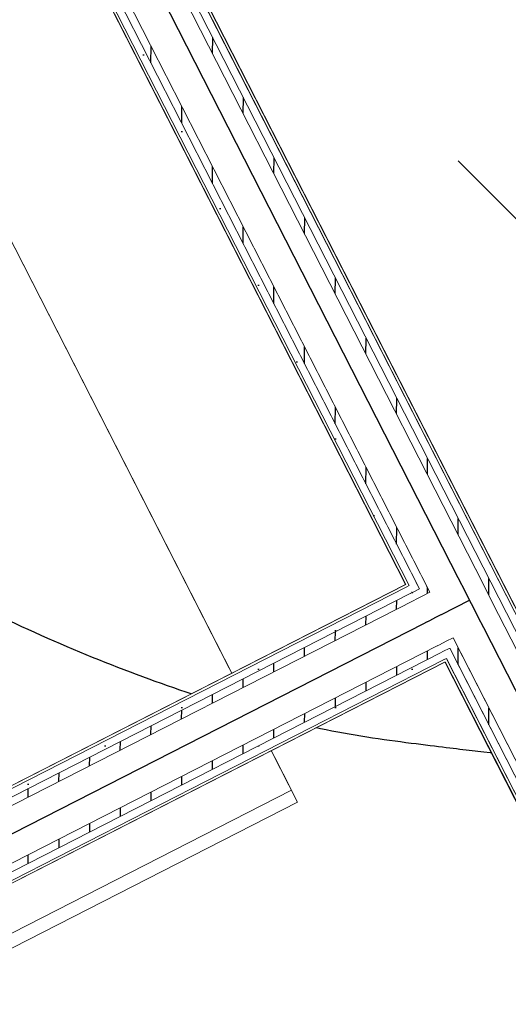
# Model space of a CAD drawing. Header units: metres. Extents: x 538891 to 1080079, y 6588829 to 13178720.
# Tile 670 of 1056: x 539895.883 to 539896.838, y 6589217.12 to 6589219.044. Entities that reach past the tile are written whole.
import ezdxf

# ---------------------------------------------------------------- set-up
doc = ezdxf.new("R2010")
doc.units = ezdxf.units.M
doc.header["$LTSCALE"] = 0.4
for name, pattern in [('DASHED', [52.916667, 26.458333, -26.458333]), ('Hidden Line', [48.902778, 35.277778, -13.625]), ('KOLVIK', [3.125, 0.625, -2.5])]:
    doc.linetypes.add(name, pattern=pattern)
for name, color, linetype in [('AR', 7, 'Continuous'), ('DENDRO', 7, 'Continuous'), ('GEO', 7, 'Continuous'), ('KINO_GRID', 7, 'Continuous'), ('KINO_TAIMESTIK', 7, 'Continuous')]:
    doc.layers.add(name, color=color, linetype=linetype)
pattern_1 = [(0, (0, 0), (0, 0.075), [1e-05, -0.07499])]
pattern_2 = [(90, (0, 0), (-0.06, 0), [])]

msp = doc.modelspace()

# ---------------------------------------------------------------- linework, layer by layer
at = {"layer": 'AR', "color": 250, "linetype": 'Continuous', "lineweight": 9, "true_color": 0x333333, "flags": 128}
msp.add_lwpolyline([(539893.5949, 6589194.9504), (539899.8386, 6589198.1372), (539891.2747, 6589214.9149), (539896.4144, 6589217.5383), (539894.0855, 6589222.1013), (539894.4239, 6589222.274), (539910.3228, 6589230.3888)], dxfattribs=at)
msp.add_lwpolyline([(539893.5949, 6589194.9504), (539899.8386, 6589198.1372), (539891.2747, 6589214.9149), (539896.4144, 6589217.5383), (539894.0855, 6589222.1013), (539894.4239, 6589222.274), (539910.3228, 6589230.3888)], dxfattribs=at)
msp.add_lwpolyline([(539893.5949, 6589194.9504), (539899.8386, 6589198.1372), (539891.2747, 6589214.9149), (539896.4144, 6589217.5383), (539894.0855, 6589222.1013), (539894.4239, 6589222.274), (539910.3228, 6589230.3888)], dxfattribs=at)
msp.add_lwpolyline([(539893.5949, 6589194.9504), (539899.8386, 6589198.1372), (539891.2747, 6589214.9149), (539896.4144, 6589217.5383), (539894.0855, 6589222.1013), (539894.4239, 6589222.274), (539910.3228, 6589230.3888)], dxfattribs=at)
msp.add_lwpolyline([(539893.5949, 6589194.9504), (539899.8386, 6589198.1372), (539891.2747, 6589214.9149), (539896.4144, 6589217.5383), (539894.0855, 6589222.1013), (539894.4239, 6589222.274), (539910.3228, 6589230.3888)], dxfattribs=at)
msp.add_lwpolyline([(539893.5949, 6589194.9504), (539899.8386, 6589198.1372), (539891.2747, 6589214.9149), (539896.4144, 6589217.5383), (539894.0855, 6589222.1013), (539894.4239, 6589222.274), (539910.3228, 6589230.3888)], dxfattribs=at)
at = {"layer": 'AR', "color": 253, "linetype": 'Continuous', "lineweight": 25, "true_color": 0xacaca6, "flags": 128}
for points in [[(539894.4417, 6589222.2424), (539891.3497, 6589220.6642), (539893.5455, 6589216.3622), (539896.6375, 6589217.9404)], [(539896.7148, 6589217.789), (539893.6228, 6589216.2108), (539894.7275, 6589214.0464), (539897.8195, 6589215.6246), (539896.9194, 6589217.3882)]]:
    msp.add_lwpolyline(points, close=True, dxfattribs=at)
at = {"layer": 'AR', "color": 7, "linetype": 'Continuous', "lineweight": 9, "flags": 128}
for points in [[(539894.4417, 6589222.2424), (539891.3497, 6589220.6642), (539893.5455, 6589216.3622), (539896.6375, 6589217.9404)], [(539897.306, 6589219.608), (539896.2518, 6589219.07), (539897.0003, 6589217.6035), (539898.0545, 6589218.1415)], [(539896.7148, 6589217.789), (539893.6228, 6589216.2108), (539894.7275, 6589214.0464), (539897.8195, 6589215.6246), (539896.9194, 6589217.3882)]]:
    msp.add_lwpolyline(points, close=True, dxfattribs=at)
at = {"layer": 'AR', "color": 7, "linetype": 'Hidden Line', "lineweight": 9, "flags": 128}
msp.add_lwpolyline([(539891.2871, 6589214.8918), (539896.4264, 6589217.5149), (539894.0974, 6589222.0779), (539893.6342, 6589221.8415), (539888.9581, 6589219.4548)], close=True, dxfattribs=at)
at = {"layer": 'AR', "color": 253, "linetype": 'Continuous', "lineweight": 25, "true_color": 0xa3b799, "flags": 128}
msp.add_lwpolyline([(539897.306, 6589219.608), (539896.2518, 6589219.07), (539897.0003, 6589217.6035), (539898.0545, 6589218.1415)], close=True, dxfattribs=at)
at = {"layer": 'DENDRO', "color": 82, "linetype": 'Continuous', "lineweight": 25, "true_color": 0x33cc00}
msp.add_open_spline([(539896.6663, 6589224.4293), (539896.6395, 6589224.426), (539896.6126, 6589224.4226), (539896.1098, 6589224.3544), (539895.0521, 6589223.8198), (539894.3427, 6589222.9377), (539893.9903, 6589222.1836), (539893.8203, 6589221.3073), (539893.8766, 6589220.3868), (539894.1593, 6589219.5194), (539894.8775, 6589218.4187), (539896.1184, 6589217.7018), (539897.0745, 6589217.5717), (539897.5175, 6589217.6135), (539897.9589, 6589217.6797), (539898.86, 6589218.0382), (539899.617, 6589218.7907), (539900.036, 6589219.4652), (539900.3047, 6589220.2878), (539900.3646, 6589221.1982), (539900.192, 6589222.1043), (539899.5971, 6589223.3263), (539898.3712, 6589224.2299), (539897.2232, 6589224.489), (539896.72, 6589224.436), (539896.6932, 6589224.4327), (539896.6663, 6589224.4293)], degree=2, knots=[0, 0, 0, 0.002527, 0.002527, 0.049905, 0.097283, 0.144661, 0.192039, 0.239417, 0.286795, 0.334173, 0.381551, 0.428929, 0.476307, 0.523685, 0.571064, 0.618442, 0.66582, 0.713198, 0.760576, 0.807954, 0.855332, 0.90271, 0.950088, 0.997466, 0.997466, 1, 1, 1], dxfattribs=at)
at = {"layer": 'DENDRO', "color": 30, "linetype": 'Continuous', "lineweight": 25, "true_color": 0xff7f00}
for points in [[(539885.6577, 6589211.3673), (539885.9587, 6589211.5998), (539887.0879, 6589212.0198), (539888.605, 6589212.4885), (539889.9731, 6589213.0137), (539891.3102, 6589213.7672), (539891.8744, 6589214.6436), (539891.7177, 6589215.3903), (539891.4434, 6589216.0274), (539891.1774, 6589216.6797), (539891.0775, 6589217.3225), (539891.2898, 6589217.9325), (539891.6083, 6589218.5323), (539891.7489, 6589219.1569), (539891.5335, 6589219.8105), (539891.0707, 6589220.4069), (539890.4607, 6589220.8621), (539889.8044, 6589221.0935), (539889.0576, 6589220.9883), (539888.3106, 6589220.2982), (539887.7505, 6589219.5517), (539887.208, 6589218.8186), (539886.4783, 6589217.8358), (539885.4818, 6589216.498), (539884.1518, 6589214.7322), (539882.6558, 6589212.7955), (539881.0985, 6589210.8481), (539879.0649, 6589208.3801), (539876.0944, 6589204.886), (539872.6307, 6589200.8975), (539869.6701, 6589197.4329), (539867.6909, 6589194.8749), (539866.2109, 6589192.7521), (539865.0379, 6589190.7976), (539864.2551, 6589189.3549), (539863.5464, 6589188.2627), (539862.6538, 6589187.3122), (539861.4517, 6589186.5971), (539860.1198, 6589186.0356), (539858.997, 6589185.454), (539858.4285, 6589184.6792), (539858.4518, 6589183.6679), (539858.8723, 6589182.475), (539859.5272, 6589181.142), (539860.2483, 6589179.7128), (539860.8674, 6589178.2304), (539861.2217, 6589176.7401), (539861.5753, 6589175.4365), (539862.2064, 6589174.6663), (539862.9609, 6589174.3966), (539863.6348, 6589174.2423), (539864.2806, 6589174.0573), (539864.918, 6589173.6609), (539865.3683, 6589172.6788), (539865.5592, 6589171.2345), (539865.7765, 6589169.7978), (539866.3959, 6589168.7176), (539867.6352, 6589168.2256), (539869.0218, 6589168.0582), (539870.3261, 6589168.0626), (539871.5879, 6589168.2084), (539873.1231, 6589168.5133), (539875.2126, 6589169.1649), (539877.5723, 6589170.1954), (539879.6716, 6589171.2913), (539881.2245, 6589172.1487), (539882.79, 6589173.0592), (539884.4462, 6589174.3385), (539885.3593, 6589175.663), (539885.8205, 6589177.2138), (539885.4269, 6589179.8588), (539884.1912, 6589182.7006), (539883.1434, 6589184.6065), (539882.0985, 6589186.3358), (539880.8619, 6589188.3679), (539880.4198, 6589189.9251), (539880.7902, 6589190.8015), (539881.5494, 6589191.3893), (539882.7447, 6589191.8227), (539884.1904, 6589191.9845), (539885.7179, 6589191.7691), (539887.143, 6589191.0433), (539888.3782, 6589189.868), (539889.4666, 6589188.5674), (539890.4385, 6589187.4406), (539891.3271, 6589186.7864), (539892.1601, 6589186.9284), (539892.9946, 6589188.0441), (539894.0871, 6589188.8946), (539895.2642, 6589189.5714), (539896.3286, 6589190.275), (539897.0597, 6589191.2074), (539897.414, 6589192.4428), (539897.7325, 6589193.5782), (539898.1184, 6589194.323), (539898.5738, 6589194.8471), (539899.1059, 6589195.3196), (539899.5477, 6589195.7995), (539899.733, 6589196.3483), (539899.5719, 6589196.9795), (539899.1657, 6589197.5865), (539898.605, 6589198.071), (539897.9861, 6589198.3235), (539897.3447, 6589198.3805), (539896.687, 6589198.3497), (539895.8577, 6589198.3256), (539894.7078, 6589198.5446), (539893.448, 6589199.106), (539892.2827, 6589199.8894), (539891.2518, 6589200.8076), (539890.3935, 6589201.7751), (539889.5969, 6589202.9265), (539889.0297, 6589204.2093), (539888.6237, 6589205.3397), (539888.2438, 6589206.3255), (539887.7355, 6589207.4324), (539887.0067, 6589208.7104), (539886.0604, 6589210.1578), (539885.6663, 6589211.1102), (539885.6577, 6589211.3673)], [(539894.9079, 6589218.4152), (539895.6568, 6589219.2689), (539897.8303, 6589220.3369), (539900.097, 6589220.4793), (539901.8497, 6589219.6579), (539902.6187, 6589218.0929), (539902.198, 6589216.2035), (539900.7002, 6589214.4961), (539898.5268, 6589213.4282), (539896.26, 6589213.2858), (539894.5073, 6589214.1072), (539893.7383, 6589215.6722), (539894.1591, 6589217.5615), (539894.9079, 6589218.4152)]]:
    msp.add_open_spline(points, degree=2, dxfattribs=at)
at = {"layer": 'GEO', "color": 252, "linetype": 'KOLVIK', "lineweight": 9, "true_color": 0x888888, "flags": 128}
msp.add_lwpolyline([(539898.765, 6589220.448), (539896.856, 6589219.64), (539894.858, 6589217.33), (539893.947, 6589213.902), (539896.848, 6589211.951), (539899.121, 6589211.289), (539901.633, 6589213.767), (539902.201, 6589215.234), (539901.767, 6589218.53), (539898.765, 6589220.448)], dxfattribs=at)
at = {"layer": 'KINO_GRID', "color": 254, "linetype": 'Continuous', "true_color": 0xe6e6e6}
msp.add_solid([(539896.2415, 6589196.8039), (539896.3306, 6589196.8494), (539882.8141, 6589223.1115), (539882.9031, 6589223.157)], dxfattribs=at)
at = {"layer": 'KINO_TAIMESTIK', "color": 181, "linetype": 'Continuous', "lineweight": 18, "true_color": 0x9f7fff}
msp.add_line((539896.74, 6589218.768), (539897.924, 6589217.584), dxfattribs=at)

# ---------------------------------------------------------------- next in the draw order: wipeouts: each hides what was drawn before it
at = {"color": 255, "linetype": 'Continuous', "lineweight": 5}
msp.add_wipeout([(539896.7057, 6589217.8068), (539896.7125, 6589217.7934), (539896.717, 6589217.7957), (539896.7102, 6589217.8091)], dxfattribs=at).dxf.layer = 'AR'

# ---------------------------------------------------------------- next in the draw order: hatches: boundary and pattern name
at = {"layer": 'AR', "linetype": 'Continuous', "lineweight": 25, "true_color": 0x848484}
h = msp.add_hatch(dxfattribs=at)
h.set_pattern_fill('GYPSUM_0001', color=252, style=0, pattern_type=2)
h.set_pattern_definition(pattern_1)
h.paths.add_polyline_path([(539896.7057, 6589217.8068), (539896.7125, 6589217.7934), (539896.717, 6589217.7957), (539896.7102, 6589217.8091)])

# ---------------------------------------------------------------- next in the draw order: wipeouts: each hides what was drawn before it
at = {"color": 255, "linetype": 'Continuous', "lineweight": 5}
for points in [[(539896.6989, 6589217.8201), (539896.7057, 6589217.8068), (539896.7102, 6589217.8091), (539896.7033, 6589217.8224)], [(539893.6228, 6589216.2108), (539896.7148, 6589217.789), (539896.7125, 6589217.7934), (539893.6205, 6589216.2152)]]:
    msp.add_wipeout(points, dxfattribs=at).dxf.layer = 'AR'

# ---------------------------------------------------------------- next in the draw order: hatches: boundary and pattern name
at = {"layer": 'AR', "linetype": 'Continuous', "lineweight": 25, "true_color": 0x848484}
h = msp.add_hatch(dxfattribs=at)
h.set_pattern_fill('PLYWOOD_0001', color=252, style=0, pattern_type=2)
h.set_pattern_definition(pattern_2)
h.paths.add_polyline_path([(539896.6989, 6589217.8201), (539896.7057, 6589217.8068), (539896.7102, 6589217.8091), (539896.7033, 6589217.8224)])

# ---------------------------------------------------------------- next in the draw order: wipeouts: each hides what was drawn before it
at = {"color": 255, "linetype": 'Continuous', "lineweight": 5}
msp.add_wipeout([(539896.6534, 6589217.9092), (539896.6989, 6589217.8201), (539896.7033, 6589217.8224), (539896.6579, 6589217.9115)], dxfattribs=at).dxf.layer = 'AR'

# ---------------------------------------------------------------- next in the draw order: wipeouts: each hides what was drawn before it
for points in [[(539896.6466, 6589217.9226), (539896.6534, 6589217.9092), (539896.6579, 6589217.9115), (539896.6511, 6589217.9248)], [(539896.7033, 6589217.8224), (539896.7102, 6589217.8091), (539896.7235, 6589217.8159), (539896.7167, 6589217.8292)]]:
    msp.add_wipeout(points, dxfattribs=at).dxf.layer = 'AR'

# ---------------------------------------------------------------- next in the draw order: hatches: boundary and pattern name
at = {"layer": 'AR', "linetype": 'Continuous', "lineweight": 25, "true_color": 0x848484}
h = msp.add_hatch(dxfattribs=at)
h.set_pattern_fill('PLYWOOD_0001', color=252, style=0, pattern_type=2)
h.set_pattern_definition(pattern_2)
h.paths.add_polyline_path([(539896.6466, 6589217.9226), (539896.6534, 6589217.9092), (539896.6579, 6589217.9115), (539896.6511, 6589217.9248)])
h = msp.add_hatch(dxfattribs=at)
h.set_pattern_fill('PLYWOOD_0001', color=252, style=0, pattern_type=2)
h.set_pattern_definition(pattern_2)
h.paths.add_polyline_path([(539896.7033, 6589217.8224), (539896.7102, 6589217.8091), (539896.7235, 6589217.8159), (539896.7167, 6589217.8292)])

# ---------------------------------------------------------------- next in the draw order: wipeouts: each hides what was drawn before it
at = {"color": 255, "linetype": 'Continuous', "lineweight": 5}
for points in [[(539896.6398, 6589217.9359), (539896.6466, 6589217.9226), (539896.6511, 6589217.9248), (539896.6442, 6589217.9382)], [(539893.6205, 6589216.2152), (539896.7125, 6589217.7934), (539896.7057, 6589217.8068), (539893.6137, 6589216.2286)]]:
    msp.add_wipeout(points, dxfattribs=at).dxf.layer = 'AR'

# ---------------------------------------------------------------- next in the draw order: hatches: boundary and pattern name
at = {"layer": 'AR', "linetype": 'Continuous', "lineweight": 25, "true_color": 0x848484}
h = msp.add_hatch(dxfattribs=at)
h.set_pattern_fill('GYPSUM_0001', color=252, style=0, pattern_type=2)
h.set_pattern_definition(pattern_1)
h.paths.add_polyline_path([(539896.6398, 6589217.9359), (539896.6466, 6589217.9226), (539896.6511, 6589217.9248), (539896.6442, 6589217.9382)])
h = msp.add_hatch(dxfattribs=at)
h.set_pattern_fill('GYPSUM_0001', color=252, style=0, pattern_type=2)
h.set_pattern_definition(pattern_1)
h.paths.add_polyline_path([(539893.6205, 6589216.2152), (539896.7125, 6589217.7934), (539896.7057, 6589217.8068), (539893.6137, 6589216.2286)])

# ---------------------------------------------------------------- next in the draw order: wipeouts: each hides what was drawn before it
at = {"color": 255, "linetype": 'Continuous', "lineweight": 5}
msp.add_wipeout([(539896.6579, 6589217.9115), (539896.7033, 6589217.8224), (539896.7167, 6589217.8292), (539896.6712, 6589217.9183)], dxfattribs=at).dxf.layer = 'AR'

# ---------------------------------------------------------------- next in the draw order: wipeouts: each hides what was drawn before it
msp.add_wipeout([(539896.6511, 6589217.9248), (539896.6579, 6589217.9115), (539896.6712, 6589217.9183), (539896.6644, 6589217.9317)], dxfattribs=at).dxf.layer = 'AR'

# ---------------------------------------------------------------- next in the draw order: hatches: boundary and pattern name
at = {"layer": 'AR', "linetype": 'Continuous', "lineweight": 25, "true_color": 0x848484}
h = msp.add_hatch(dxfattribs=at)
h.set_pattern_fill('PLYWOOD_0001', color=252, style=0, pattern_type=2)
h.set_pattern_definition(pattern_2)
h.paths.add_polyline_path([(539896.6511, 6589217.9248), (539896.6579, 6589217.9115), (539896.6712, 6589217.9183), (539896.6644, 6589217.9317)])

# ---------------------------------------------------------------- next in the draw order: wipeouts: each hides what was drawn before it
at = {"color": 255, "linetype": 'Continuous', "lineweight": 5}
msp.add_wipeout([(539896.6712, 6589217.9183), (539896.7167, 6589217.8292), (539896.7301, 6589217.836), (539896.6846, 6589217.9251)], dxfattribs=at).dxf.layer = 'AR'

# ---------------------------------------------------------------- next in the draw order: linework, layer by layer
at = {"layer": 'AR', "color": 7, "linetype": 'Continuous', "lineweight": 9}
msp.add_line((539896.7167, 6589217.8292), (539896.7301, 6589217.836), dxfattribs=at)

# ---------------------------------------------------------------- next in the draw order: wipeouts: each hides what was drawn before it
at = {"color": 255, "linetype": 'Continuous', "lineweight": 5}
msp.add_wipeout([(539893.6137, 6589216.2286), (539896.7057, 6589217.8068), (539896.6989, 6589217.8201), (539893.6068, 6589216.242)], dxfattribs=at).dxf.layer = 'AR'

# ---------------------------------------------------------------- next in the draw order: hatches: boundary and pattern name
at = {"layer": 'AR', "linetype": 'Continuous', "lineweight": 25, "true_color": 0x848484}
h = msp.add_hatch(dxfattribs=at)
h.set_pattern_fill('PLYWOOD_0001', color=252, style=0, pattern_type=2)
h.set_pattern_definition(pattern_2)
h.paths.add_polyline_path([(539893.6137, 6589216.2286), (539896.7057, 6589217.8068), (539896.6989, 6589217.8201), (539893.6068, 6589216.242)])

# ---------------------------------------------------------------- next in the draw order: linework, layer by layer
at = {"layer": 'AR', "color": 7, "linetype": 'Continuous', "lineweight": 9}
for p, q in [((539896.7102, 6589217.8091), (539896.7235, 6589217.8159)), ((539896.7125, 6589217.7934), (539896.717, 6589217.7957))]:
    msp.add_line(p, q, dxfattribs=at)

# ---------------------------------------------------------------- next in the draw order: wipeouts: each hides what was drawn before it
at = {"color": 255, "linetype": 'Continuous', "lineweight": 5}
msp.add_wipeout([(539896.6375, 6589217.9404), (539893.5455, 6589216.3622), (539893.5477, 6589216.3577), (539896.6398, 6589217.9359)], dxfattribs=at).dxf.layer = 'AR'

# ---------------------------------------------------------------- next in the draw order: wipeouts: each hides what was drawn before it
msp.add_wipeout([(539896.6398, 6589217.9359), (539893.5477, 6589216.3577), (539893.5546, 6589216.3444), (539896.6466, 6589217.9226)], dxfattribs=at).dxf.layer = 'AR'

# ---------------------------------------------------------------- next in the draw order: hatches: boundary and pattern name
at = {"layer": 'AR', "linetype": 'Continuous', "lineweight": 25, "true_color": 0x848484}
h = msp.add_hatch(dxfattribs=at)
h.set_pattern_fill('GYPSUM_0001', color=252, style=0, pattern_type=2)
h.set_pattern_definition(pattern_1)
h.paths.add_polyline_path([(539896.6398, 6589217.9359), (539893.5477, 6589216.3577), (539893.5546, 6589216.3444), (539896.6466, 6589217.9226)])

# ---------------------------------------------------------------- next in the draw order: linework, layer by layer
at = {"layer": 'AR', "color": 7, "linetype": 'Continuous', "lineweight": 9}
msp.add_line((539896.6442, 6589217.9382), (539896.6398, 6589217.9359), dxfattribs=at)

# ---------------------------------------------------------------- next in the draw order: wipeouts: each hides what was drawn before it
at = {"color": 255, "linetype": 'Continuous', "lineweight": 5}
msp.add_wipeout([(539896.6466, 6589217.9226), (539893.5546, 6589216.3444), (539893.5614, 6589216.331), (539896.6534, 6589217.9092)], dxfattribs=at).dxf.layer = 'AR'

# ---------------------------------------------------------------- next in the draw order: hatches: boundary and pattern name
at = {"layer": 'AR', "linetype": 'Continuous', "lineweight": 25, "true_color": 0x848484}
h = msp.add_hatch(dxfattribs=at)
h.set_pattern_fill('PLYWOOD_0001', color=252, style=0, pattern_type=2)
h.set_pattern_definition(pattern_2)
h.paths.add_polyline_path([(539896.6466, 6589217.9226), (539893.5546, 6589216.3444), (539893.5614, 6589216.331), (539896.6534, 6589217.9092)])

# ---------------------------------------------------------------- next in the draw order: linework, layer by layer
at = {"layer": 'AR', "color": 7, "linetype": 'Continuous', "lineweight": 9}
for p, q in [((539896.6511, 6589217.9248), (539896.6466, 6589217.9226)), ((539896.6644, 6589217.9317), (539896.6511, 6589217.9248))]:
    msp.add_line(p, q, dxfattribs=at)

# ---------------------------------------------------------------- next in the draw order: wipeouts: each hides what was drawn before it
at = {"color": 255, "linetype": 'Continuous', "lineweight": 5}
msp.add_wipeout([(539893.6068, 6589216.242), (539896.6989, 6589217.8201), (539896.6534, 6589217.9092), (539893.5614, 6589216.331)], dxfattribs=at).dxf.layer = 'AR'

# ---------------------------------------------------------------- next in the draw order: linework, layer by layer
at = {"layer": 'AR', "color": 7, "linetype": 'Continuous', "lineweight": 9}
for p, q in [((539896.6375, 6589217.9404), (539893.5455, 6589216.3622)), ((539896.6398, 6589217.9359), (539893.5477, 6589216.3577)), ((539896.6466, 6589217.9226), (539893.5546, 6589216.3444)), ((539896.6712, 6589217.9183), (539896.6579, 6589217.9115)), ((539896.6846, 6589217.9251), (539896.6712, 6589217.9183)), ((539896.6534, 6589217.9092), (539893.5614, 6589216.331)), ((539896.6579, 6589217.9115), (539896.6534, 6589217.9092)), ((539896.6989, 6589217.8201), (539896.7033, 6589217.8224)), ((539896.7033, 6589217.8224), (539896.7167, 6589217.8292)), ((539893.6068, 6589216.242), (539896.6989, 6589217.8201)), ((539893.6137, 6589216.2286), (539896.7057, 6589217.8068)), ((539896.7057, 6589217.8068), (539896.7102, 6589217.8091)), ((539893.6205, 6589216.2152), (539896.7125, 6589217.7934)), ((539893.6228, 6589216.2108), (539896.7148, 6589217.789))]:
    msp.add_line(p, q, dxfattribs=at)

# ---------------------------------------------------------------- next in the draw order: wipeouts: each hides what was drawn before it
at = {"color": 255, "linetype": 'Continuous', "lineweight": 5}
msp.add_wipeout([(539896.2474, 6589219.0677), (539896.9959, 6589217.6012), (539897.0003, 6589217.6035), (539896.2518, 6589219.07)], dxfattribs=at).dxf.layer = 'AR'

# ---------------------------------------------------------------- next in the draw order: wipeouts: each hides what was drawn before it
msp.add_wipeout([(539896.2158, 6589219.0965), (539896.9908, 6589217.5782), (539896.9979, 6589217.5972), (539896.2292, 6589219.1033)], dxfattribs=at).dxf.layer = 'AR'

# ---------------------------------------------------------------- next in the draw order: hatches: boundary and pattern name
at = {"layer": 'AR', "linetype": 'Continuous', "lineweight": 25, "true_color": 0x848484}
h = msp.add_hatch(dxfattribs=at)
h.set_pattern_fill('GYPSUM_0001', color=252, style=0, pattern_type=2)
h.set_pattern_definition(pattern_1)
h.paths.add_polyline_path([(539896.2158, 6589219.0965), (539896.9908, 6589217.5782), (539896.9979, 6589217.5972), (539896.2292, 6589219.1033)])

# ---------------------------------------------------------------- next in the draw order: wipeouts: each hides what was drawn before it
at = {"color": 255, "linetype": 'Continuous', "lineweight": 5}
msp.add_wipeout([(539896.2025, 6589219.0897), (539896.9837, 6589217.5592), (539896.9908, 6589217.5782), (539896.2158, 6589219.0965)], dxfattribs=at).dxf.layer = 'AR'

# ---------------------------------------------------------------- next in the draw order: hatches: boundary and pattern name
at = {"layer": 'AR', "linetype": 'Continuous', "lineweight": 25, "true_color": 0x848484}
h = msp.add_hatch(dxfattribs=at)
h.set_pattern_fill('PLYWOOD_0001', color=252, style=0, pattern_type=2)
h.set_pattern_definition(pattern_2)
h.paths.add_polyline_path([(539896.2025, 6589219.0897), (539896.9837, 6589217.5592), (539896.9908, 6589217.5782), (539896.2158, 6589219.0965)])

# ---------------------------------------------------------------- next in the draw order: wipeouts: each hides what was drawn before it
at = {"color": 255, "linetype": 'Continuous', "lineweight": 5}
for points in [[(539896.6375, 6589217.9404), (539896.6398, 6589217.9359), (539896.6442, 6589217.9382), (539896.642, 6589217.9427)], [(539896.7148, 6589217.789), (539896.9194, 6589217.3882), (539896.9218, 6589217.3945), (539896.7192, 6589217.7912)]]:
    msp.add_wipeout(points, dxfattribs=at).dxf.layer = 'AR'

# ---------------------------------------------------------------- next in the draw order: wipeouts: each hides what was drawn before it
for points in [[(539896.642, 6589217.9427), (539894.4462, 6589222.2447), (539894.4417, 6589222.2424), (539896.6375, 6589217.9404)], [(539896.7125, 6589217.7934), (539896.7148, 6589217.789), (539896.7192, 6589217.7912), (539896.717, 6589217.7957)]]:
    msp.add_wipeout(points, dxfattribs=at).dxf.layer = 'AR'

# ---------------------------------------------------------------- next in the draw order: wipeouts: each hides what was drawn before it
for points in [[(539896.6442, 6589217.9382), (539896.6511, 6589217.9248), (539896.6644, 6589217.9317), (539896.6576, 6589217.945)], [(539896.717, 6589217.7957), (539896.9218, 6589217.3945), (539896.9289, 6589217.4135), (539896.7303, 6589217.8025)]]:
    msp.add_wipeout(points, dxfattribs=at).dxf.layer = 'AR'

# ---------------------------------------------------------------- next in the draw order: hatches: boundary and pattern name
at = {"layer": 'AR', "linetype": 'Continuous', "lineweight": 25, "true_color": 0x848484}
h = msp.add_hatch(dxfattribs=at)
h.set_pattern_fill('GYPSUM_0001', color=252, style=0, pattern_type=2)
h.set_pattern_definition(pattern_1)
h.paths.add_polyline_path([(539896.6442, 6589217.9382), (539896.6511, 6589217.9248), (539896.6644, 6589217.9317), (539896.6576, 6589217.945)])
h = msp.add_hatch(dxfattribs=at)
h.set_pattern_fill('GYPSUM_0001', color=252, style=0, pattern_type=2)
h.set_pattern_definition(pattern_1)
h.paths.add_polyline_path([(539896.717, 6589217.7957), (539896.9218, 6589217.3945), (539896.9289, 6589217.4135), (539896.7303, 6589217.8025)])

# ---------------------------------------------------------------- next in the draw order: wipeouts: each hides what was drawn before it
at = {"color": 255, "linetype": 'Continuous', "lineweight": 5}
for points in [[(539896.6576, 6589217.945), (539894.4596, 6589222.2515), (539894.4462, 6589222.2447), (539896.6442, 6589217.9382)], [(539896.7102, 6589217.8091), (539896.717, 6589217.7957), (539896.7303, 6589217.8025), (539896.7235, 6589217.8159)]]:
    msp.add_wipeout(points, dxfattribs=at).dxf.layer = 'AR'

# ---------------------------------------------------------------- next in the draw order: hatches: boundary and pattern name
at = {"layer": 'AR', "linetype": 'Continuous', "lineweight": 25, "true_color": 0x848484}
h = msp.add_hatch(dxfattribs=at)
h.set_pattern_fill('GYPSUM_0001', color=252, style=0, pattern_type=2)
h.set_pattern_definition(pattern_1)
h.paths.add_polyline_path([(539896.6576, 6589217.945), (539894.4596, 6589222.2515), (539894.4462, 6589222.2447), (539896.6442, 6589217.9382)])
h = msp.add_hatch(dxfattribs=at)
h.set_pattern_fill('GYPSUM_0001', color=252, style=0, pattern_type=2)
h.set_pattern_definition(pattern_1)
h.paths.add_polyline_path([(539896.7102, 6589217.8091), (539896.717, 6589217.7957), (539896.7303, 6589217.8025), (539896.7235, 6589217.8159)])

# ---------------------------------------------------------------- next in the draw order: wipeouts: each hides what was drawn before it
at = {"color": 255, "linetype": 'Continuous', "lineweight": 5}
for points in [[(539896.6644, 6589217.9317), (539896.6712, 6589217.9183), (539896.6846, 6589217.9251), (539896.6778, 6589217.9385)], [(539896.7235, 6589217.8159), (539896.9247, 6589217.4217), (539896.9337, 6589217.4264), (539896.936, 6589217.4325), (539896.7369, 6589217.8227)]]:
    msp.add_wipeout(points, dxfattribs=at).dxf.layer = 'AR'

# ---------------------------------------------------------------- next in the draw order: hatches: boundary and pattern name
at = {"layer": 'AR', "linetype": 'Continuous', "lineweight": 25, "true_color": 0x848484}
h = msp.add_hatch(dxfattribs=at)
h.set_pattern_fill('PLYWOOD_0001', color=252, style=0, pattern_type=2)
h.set_pattern_definition(pattern_2)
h.paths.add_polyline_path([(539896.6644, 6589217.9317), (539896.6712, 6589217.9183), (539896.6846, 6589217.9251), (539896.6778, 6589217.9385)])
h = msp.add_hatch(dxfattribs=at)
h.set_pattern_fill('PLYWOOD_0001', color=252, style=0, pattern_type=2)
h.set_pattern_definition(pattern_2)
h.paths.add_polyline_path([(539896.7235, 6589217.8159), (539896.9247, 6589217.4217), (539896.9337, 6589217.4264), (539896.936, 6589217.4325), (539896.7369, 6589217.8227)])

# ---------------------------------------------------------------- next in the draw order: linework, layer by layer
at = {"layer": 'AR', "color": 7, "linetype": 'Continuous', "lineweight": 9}
msp.add_line((539896.7125, 6589217.7934), (539896.717, 6589217.7957), dxfattribs=at)

# ---------------------------------------------------------------- next in the draw order: wipeouts: each hides what was drawn before it
at = {"color": 255, "linetype": 'Continuous', "lineweight": 5}
for points in [[(539896.6778, 6589217.9385), (539894.4729, 6589222.2583), (539894.4596, 6589222.2515), (539896.6644, 6589217.9317)], [(539896.7167, 6589217.8292), (539896.7235, 6589217.8159), (539896.7369, 6589217.8227), (539896.7301, 6589217.836)]]:
    msp.add_wipeout(points, dxfattribs=at).dxf.layer = 'AR'

# ---------------------------------------------------------------- next in the draw order: hatches: boundary and pattern name
at = {"layer": 'AR', "linetype": 'Continuous', "lineweight": 25, "true_color": 0x848484}
h = msp.add_hatch(dxfattribs=at)
h.set_pattern_fill('PLYWOOD_0001', color=252, style=0, pattern_type=2)
h.set_pattern_definition(pattern_2)
h.paths.add_polyline_path([(539896.6778, 6589217.9385), (539894.4729, 6589222.2583), (539894.4596, 6589222.2515), (539896.6644, 6589217.9317)])
h = msp.add_hatch(dxfattribs=at)
h.set_pattern_fill('PLYWOOD_0001', color=252, style=0, pattern_type=2)
h.set_pattern_definition(pattern_2)
h.paths.add_polyline_path([(539896.7167, 6589217.8292), (539896.7235, 6589217.8159), (539896.7369, 6589217.8227), (539896.7301, 6589217.836)])

# ---------------------------------------------------------------- next in the draw order: wipeouts: each hides what was drawn before it
at = {"color": 255, "linetype": 'Continuous', "lineweight": 5}
msp.add_wipeout([(539896.7301, 6589217.836), (539896.9324, 6589217.4397), (539896.9403, 6589217.4437), (539896.9837, 6589217.5592), (539896.8191, 6589217.8815)], dxfattribs=at).dxf.layer = 'AR'

# ---------------------------------------------------------------- next in the draw order: linework, layer by layer
at = {"layer": 'AR', "color": 7, "linetype": 'Continuous', "lineweight": 9}
for p, q in [((539896.7102, 6589217.8091), (539896.7235, 6589217.8159)), ((539896.7235, 6589217.8159), (539896.9247, 6589217.4217)), ((539896.7148, 6589217.789), (539896.9194, 6589217.3882)), ((539896.717, 6589217.7957), (539896.9218, 6589217.3945))]:
    msp.add_line(p, q, dxfattribs=at)

# ---------------------------------------------------------------- next in the draw order: wipeouts: each hides what was drawn before it
at = {"color": 255, "linetype": 'Continuous', "lineweight": 5}
msp.add_wipeout([(539896.6846, 6589217.9251), (539896.7301, 6589217.836), (539896.8191, 6589217.8815), (539896.7737, 6589217.9706)], dxfattribs=at).dxf.layer = 'AR'

# ---------------------------------------------------------------- next in the draw order: linework, layer by layer
at = {"layer": 'AR', "color": 1, "linetype": 'DASHED', "lineweight": 25, "true_color": 0xff0000}
msp.add_line((539893.4986, 6589216.2441), (539896.7621, 6589217.9098), dxfattribs=at)
at = {"layer": 'AR', "color": 7, "linetype": 'Continuous', "lineweight": 9}
for p, q in [((539896.9837, 6589217.5592), (539896.8191, 6589217.8815)), ((539896.7167, 6589217.8292), (539896.7301, 6589217.836)), ((539896.7301, 6589217.836), (539896.9324, 6589217.4397))]:
    msp.add_line(p, q, dxfattribs=at)

# ---------------------------------------------------------------- next in the draw order: wipeouts: each hides what was drawn before it
at = {"color": 255, "linetype": 'Continuous', "lineweight": 5}
msp.add_wipeout([(539896.0027, 6589219.2612), (539896.6846, 6589217.9251), (539896.7737, 6589217.9706), (539896.0918, 6589219.3066)], dxfattribs=at).dxf.layer = 'AR'

# ---------------------------------------------------------------- next in the draw order: linework, layer by layer
at = {"layer": 'AR', "color": 1, "linetype": 'DASHED', "lineweight": 25, "true_color": 0xff0000}
msp.add_line((539893.4114, 6589224.4746), (539897.9605, 6589215.5618), dxfattribs=at)
at = {"layer": 'AR', "color": 7, "linetype": 'Continuous', "lineweight": 9}
for p, q in [((539894.4596, 6589222.2515), (539896.6644, 6589217.9317)), ((539894.4417, 6589222.2424), (539896.6375, 6589217.9404)), ((539894.4462, 6589222.2447), (539896.6442, 6589217.9382)), ((539896.0027, 6589219.2612), (539896.6846, 6589217.9251)), ((539896.9908, 6589217.5782), (539896.2158, 6589219.0965)), ((539896.9959, 6589217.6012), (539896.2349, 6589219.0922)), ((539896.7737, 6589217.9706), (539896.2025, 6589219.0897)), ((539897.0003, 6589217.6035), (539896.2518, 6589219.07)), ((539896.8191, 6589217.8815), (539896.7737, 6589217.9706)), ((539896.6442, 6589217.9382), (539896.6398, 6589217.9359)), ((539896.6644, 6589217.9317), (539896.6511, 6589217.9248)), ((539896.6846, 6589217.9251), (539896.6712, 6589217.9183))]:
    msp.add_line(p, q, dxfattribs=at)

doc.saveas('drawing.dxf')
